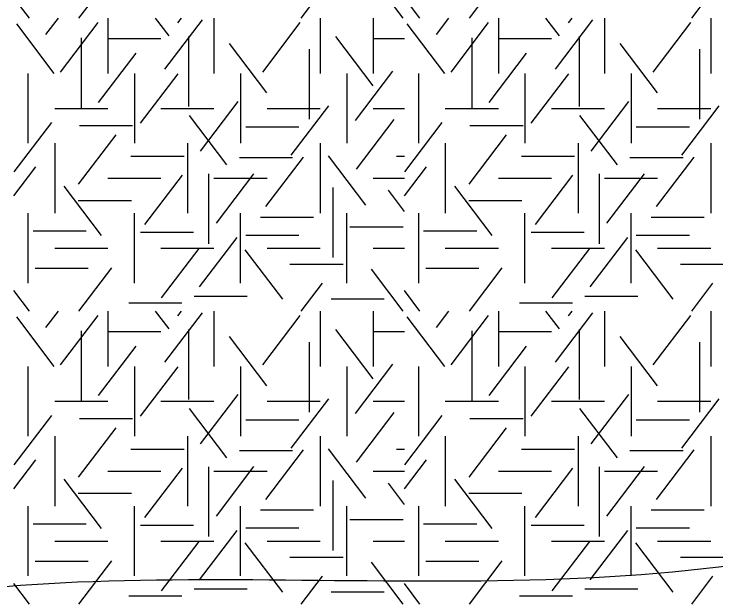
# Model space of a CAD drawing. Extents: x 419101 to 420177, y 4451541 to 4452254.
# Drawn here: x 419893.66 to 419911.42, y 4451633.08 to 4451647.89 of the extents above; entities that cross this region are included whole.
import ezdxf

# ---------------------------------------------------------------- set-up
doc = ezdxf.new("R2010")
doc.units = 0
doc.layers.add('3_HALİHAZIR', color=7, linetype='Continuous')
doc.layers.add('Level 41', color=7, linetype='Continuous')

msp = doc.modelspace()

# ---------------------------------------------------------------- linework, layer by layer
at = {"layer": '3_HALİHAZIR'}
for points in [[(419852.54, 4451632.783), (419856.044, 4451634.211), (419871.444, 4451640.781), (419887.184, 4451646.621), (419902.374, 4451652.471), (419903.245, 4451652.867)], [(419846.731, 4451613.4), (419846.734, 4451613.401), (419851.514, 4451616.401), (419885.634, 4451630.941), (419888.984, 4451632.301), (419889.844, 4451632.681), (419890.744, 4451632.961), (419895.264, 4451633.531), (419919.823, 4451636.751), (419931.005, 4451651.381), (419931.911, 4451652.564)], [(419839.353, 4451591.962), (419839.364, 4451591.971), (419844.374, 4451596.271), (419851.394, 4451601.551), (419855.474, 4451603.971), (419875.934, 4451611.761), (419891.494, 4451615.431), (419906.684, 4451617.851), (419924.462, 4451620.917), (419940.295, 4451639.301), (419940.435, 4451639.501), (419940.605, 4451639.681)]]:
    msp.add_spline(points, degree=3, dxfattribs=at)
at = {"layer": 'Level 41'}
for p, q in [((419895.303, 4451647.791), (419896.132, 4451648.882)), ((419903.506, 4451647.791), (419902.704, 4451648.847)), ((419905.182, 4451647.791), (419906.011, 4451648.882)), ((419900.923, 4451647.791), (419901.46, 4451648.497)), ((419910.802, 4451647.791), (419911.339, 4451648.497)), ((419894.05, 4451647.791), (419893.656, 4451648.309)), ((419903.929, 4451647.791), (419903.535, 4451648.309)), ((419894.466, 4451647.374), (419894.783, 4451647.791)), ((419896.032, 4451647.791), (419896.032, 4451646.393)), ((419897.581, 4451647.339), (419897.237, 4451647.791)), ((419897.474, 4451646.497), (419898.424, 4451647.747)), ((419897.807, 4451647.671), (419897.898, 4451647.791)), ((419898.718, 4451647.791), (419898.718, 4451646.393)), ((419901.404, 4451647.791), (419901.404, 4451646.393)), ((419902.747, 4451647.791), (419902.747, 4451646.393)), ((419902.747, 4451647.791), (419902.747, 4451646.393)), ((419904.345, 4451647.374), (419904.662, 4451647.791)), ((419905.911, 4451647.791), (419905.911, 4451646.393)), ((419907.46, 4451647.339), (419907.116, 4451647.791)), ((419907.353, 4451646.497), (419908.303, 4451647.747)), ((419907.686, 4451647.671), (419907.777, 4451647.791)), ((419908.597, 4451647.791), (419908.597, 4451646.393)), ((419911.283, 4451647.791), (419911.283, 4451646.393)), ((419894.677, 4451646.393), (419893.728, 4451647.643)), ((419894.837, 4451646.428), (419895.786, 4451647.678)), ((419899.951, 4451646.428), (419900.9, 4451647.678)), ((419904.556, 4451646.393), (419903.607, 4451647.643)), ((419904.716, 4451646.428), (419905.665, 4451647.678)), ((419909.83, 4451646.428), (419910.779, 4451647.678)), ((419895.357, 4451647.289), (419895.357, 4451645.522)), ((419896.032, 4451647.277), (419897.375, 4451647.277)), ((419898.074, 4451647.324), (419898.074, 4451645.557)), ((419902.748, 4451646.077), (419901.799, 4451647.326)), ((419902.747, 4451647.277), (419903.535, 4451647.277)), ((419905.236, 4451647.289), (419905.236, 4451645.522)), ((419905.911, 4451647.277), (419907.254, 4451647.277)), ((419907.953, 4451647.324), (419907.953, 4451645.557)), ((419900.058, 4451645.902), (419899.109, 4451647.151)), ((419909.937, 4451645.902), (419908.988, 4451647.151)), ((419895.797, 4451645.656), (419896.746, 4451646.906)), ((419901.122, 4451647.003), (419901.122, 4451645.236)), ((419905.676, 4451645.656), (419906.625, 4451646.906)), ((419911.001, 4451647.003), (419911.001, 4451645.236)), ((419894.018, 4451644.626), (419894.018, 4451646.393)), ((419896.704, 4451646.393), (419896.704, 4451644.626)), ((419896.863, 4451645.131), (419897.812, 4451646.381)), ((419899.39, 4451646.393), (419899.39, 4451644.626)), ((419902.076, 4451646.393), (419902.076, 4451644.626)), ((419902.076, 4451646.393), (419902.076, 4451644.626)), ((419902.296, 4451645.2), (419903.245, 4451646.45)), ((419903.897, 4451644.626), (419903.897, 4451646.393)), ((419906.583, 4451646.393), (419906.583, 4451644.626)), ((419906.742, 4451645.131), (419907.691, 4451646.381)), ((419909.269, 4451646.393), (419909.269, 4451644.626)), ((419898.38, 4451644.43), (419899.331, 4451645.679)), ((419908.259, 4451644.43), (419909.21, 4451645.679)), ((419894.689, 4451645.509), (419896.032, 4451645.509)), ((419897.375, 4451645.509), (419898.718, 4451645.509)), ((419900.061, 4451645.509), (419901.404, 4451645.509)), ((419900.671, 4451644.325), (419901.62, 4451645.575)), ((419902.747, 4451645.509), (419903.535, 4451645.509)), ((419904.568, 4451645.509), (419905.911, 4451645.509)), ((419907.254, 4451645.509), (419908.597, 4451645.509)), ((419909.94, 4451645.509), (419911.283, 4451645.509)), ((419910.55, 4451644.325), (419911.499, 4451645.575)), ((419899.046, 4451644.08), (419898.096, 4451645.329)), ((419908.925, 4451644.08), (419907.975, 4451645.329)), ((419893.666, 4451643.905), (419894.615, 4451645.154)), ((419895.313, 4451645.075), (419896.656, 4451645.075)), ((419902.322, 4451643.974), (419903.272, 4451645.223)), ((419903.545, 4451643.905), (419904.494, 4451645.154)), ((419905.192, 4451645.075), (419906.535, 4451645.075)), ((419899.521, 4451645.039), (419900.864, 4451645.039)), ((419909.4, 4451645.039), (419910.743, 4451645.039)), ((419895.291, 4451643.588), (419896.24, 4451644.838)), ((419905.17, 4451643.588), (419906.119, 4451644.838)), ((419894.689, 4451644.626), (419894.689, 4451642.859)), ((419898.047, 4451644.626), (419898.047, 4451642.859)), ((419901.404, 4451644.626), (419901.404, 4451642.859)), ((419904.568, 4451644.626), (419904.568, 4451642.859)), ((419907.926, 4451644.626), (419907.926, 4451642.859)), ((419911.283, 4451644.626), (419911.283, 4451642.859)), ((419896.619, 4451644.302), (419897.962, 4451644.302)), ((419899.361, 4451644.269), (419900.704, 4451644.269)), ((419900.031, 4451643.028), (419900.981, 4451644.278)), ((419902.561, 4451643.062), (419901.612, 4451644.311)), ((419903.331, 4451644.302), (419903.535, 4451644.302)), ((419906.498, 4451644.302), (419907.841, 4451644.302)), ((419909.24, 4451644.269), (419910.583, 4451644.269)), ((419909.91, 4451643.028), (419910.86, 4451644.278)), ((419893.656, 4451643.296), (419894.215, 4451644.032)), ((419903.535, 4451643.296), (419904.094, 4451644.032)), ((419896.968, 4451642.572), (419897.918, 4451643.822)), ((419898.579, 4451643.854), (419898.579, 4451642.086)), ((419898.779, 4451642.608), (419899.728, 4451643.857)), ((419906.847, 4451642.572), (419907.797, 4451643.822)), ((419908.458, 4451643.854), (419908.458, 4451642.086)), ((419908.658, 4451642.608), (419909.607, 4451643.857)), ((419896.032, 4451643.742), (419897.375, 4451643.742)), ((419898.718, 4451643.742), (419900.061, 4451643.742)), ((419902.747, 4451643.742), (419903.535, 4451643.742)), ((419905.911, 4451643.742), (419907.254, 4451643.742)), ((419908.597, 4451643.742), (419909.94, 4451643.742)), ((419895.876, 4451642.291), (419894.927, 4451643.541)), ((419901.722, 4451643.504), (419901.722, 4451641.736)), ((419905.755, 4451642.291), (419904.806, 4451643.541)), ((419903.535, 4451642.902), (419903.129, 4451643.436)), ((419895.286, 4451643.182), (419896.629, 4451643.182)), ((419905.165, 4451643.182), (419906.508, 4451643.182)), ((419894.018, 4451641.091), (419894.018, 4451642.859)), ((419896.704, 4451641.091), (419896.704, 4451642.859)), ((419899.39, 4451641.091), (419899.39, 4451642.859)), ((419899.895, 4451642.761), (419901.238, 4451642.761)), ((419902.076, 4451641.091), (419902.076, 4451642.859)), ((419903.897, 4451641.091), (419903.897, 4451642.859)), ((419906.583, 4451641.091), (419906.583, 4451642.859)), ((419909.269, 4451641.091), (419909.269, 4451642.859)), ((419909.774, 4451642.761), (419911.117, 4451642.761)), ((419894.141, 4451642.41), (419895.484, 4451642.41)), ((419902.158, 4451642.516), (419903.501, 4451642.516)), ((419904.02, 4451642.41), (419905.363, 4451642.41)), ((419896.858, 4451642.376), (419898.201, 4451642.376)), ((419898.354, 4451640.994), (419899.303, 4451642.244)), ((419899.521, 4451642.305), (419900.864, 4451642.305)), ((419906.737, 4451642.376), (419908.08, 4451642.376)), ((419908.233, 4451640.994), (419909.182, 4451642.244)), ((419909.4, 4451642.305), (419910.743, 4451642.305)), ((419894.689, 4451641.975), (419896.032, 4451641.975)), ((419897.375, 4451641.975), (419898.718, 4451641.975)), ((419897.394, 4451640.715), (419898.343, 4451641.964)), ((419900.457, 4451640.68), (419899.507, 4451641.929)), ((419900.061, 4451641.975), (419901.404, 4451641.975)), ((419902.747, 4451641.975), (419903.535, 4451641.975)), ((419904.568, 4451641.975), (419905.911, 4451641.975)), ((419907.254, 4451641.975), (419908.597, 4451641.975)), ((419907.273, 4451640.715), (419908.222, 4451641.964)), ((419910.336, 4451640.68), (419909.386, 4451641.929)), ((419909.94, 4451641.975), (419911.283, 4451641.975)), ((419900.64, 4451641.568), (419901.983, 4451641.568)), ((419910.519, 4451641.568), (419911.862, 4451641.568)), ((419894.195, 4451641.464), (419895.537, 4451641.464)), ((419895.303, 4451640.382), (419896.132, 4451641.473)), ((419903.506, 4451640.382), (419902.704, 4451641.438)), ((419904.074, 4451641.464), (419905.416, 4451641.464)), ((419905.182, 4451640.382), (419906.011, 4451641.473)), ((419900.923, 4451640.382), (419901.46, 4451641.088)), ((419910.802, 4451640.382), (419911.339, 4451641.088)), ((419894.05, 4451640.382), (419893.656, 4451640.9)), ((419903.929, 4451640.382), (419903.535, 4451640.9)), ((419898.217, 4451640.763), (419899.56, 4451640.763)), ((419901.679, 4451640.694), (419903.022, 4451640.694)), ((419908.096, 4451640.763), (419909.439, 4451640.763)), ((419896.565, 4451640.588), (419897.908, 4451640.588)), ((419906.444, 4451640.588), (419907.787, 4451640.588)), ((419894.466, 4451639.965), (419894.783, 4451640.382)), ((419894.837, 4451639.019), (419895.786, 4451640.269)), ((419896.032, 4451640.382), (419896.032, 4451638.984)), ((419897.581, 4451639.93), (419897.237, 4451640.382)), ((419897.474, 4451639.088), (419898.424, 4451640.338)), ((419897.807, 4451640.262), (419897.898, 4451640.382)), ((419898.718, 4451640.382), (419898.718, 4451638.984)), ((419899.951, 4451639.019), (419900.9, 4451640.269)), ((419901.404, 4451640.382), (419901.404, 4451638.984)), ((419902.747, 4451640.382), (419902.747, 4451638.984)), ((419902.747, 4451640.382), (419902.747, 4451638.984)), ((419904.345, 4451639.965), (419904.662, 4451640.382)), ((419904.716, 4451639.019), (419905.665, 4451640.269)), ((419905.911, 4451640.382), (419905.911, 4451638.984)), ((419907.46, 4451639.93), (419907.116, 4451640.382)), ((419907.353, 4451639.088), (419908.303, 4451640.338)), ((419907.686, 4451640.262), (419907.777, 4451640.382)), ((419908.597, 4451640.382), (419908.597, 4451638.984)), ((419909.83, 4451639.019), (419910.779, 4451640.269)), ((419911.283, 4451640.382), (419911.283, 4451638.984)), ((419894.677, 4451638.984), (419893.728, 4451640.234)), ((419904.556, 4451638.984), (419903.607, 4451640.234)), ((419898.074, 4451639.915), (419898.074, 4451638.148)), ((419902.748, 4451638.668), (419901.799, 4451639.917)), ((419907.953, 4451639.915), (419907.953, 4451638.148)), ((419895.357, 4451639.88), (419895.357, 4451638.113)), ((419896.032, 4451639.868), (419897.375, 4451639.868)), ((419900.058, 4451638.493), (419899.109, 4451639.742)), ((419902.747, 4451639.868), (419903.535, 4451639.868)), ((419905.236, 4451639.88), (419905.236, 4451638.113)), ((419905.911, 4451639.868), (419907.254, 4451639.868)), ((419909.937, 4451638.493), (419908.988, 4451639.742)), ((419901.122, 4451639.594), (419901.122, 4451637.827)), ((419911.001, 4451639.594), (419911.001, 4451637.827)), ((419895.797, 4451638.247), (419896.746, 4451639.497)), ((419905.676, 4451638.247), (419906.625, 4451639.497)), ((419902.296, 4451637.791), (419903.245, 4451639.041)), ((419894.018, 4451637.217), (419894.018, 4451638.984)), ((419896.704, 4451638.984), (419896.704, 4451637.217)), ((419896.863, 4451637.722), (419897.812, 4451638.972)), ((419899.39, 4451638.984), (419899.39, 4451637.217)), ((419902.076, 4451638.984), (419902.076, 4451637.217)), ((419902.076, 4451638.984), (419902.076, 4451637.217)), ((419903.897, 4451637.217), (419903.897, 4451638.984)), ((419906.583, 4451638.984), (419906.583, 4451637.217)), ((419906.742, 4451637.722), (419907.691, 4451638.972)), ((419909.269, 4451638.984), (419909.269, 4451637.217)), ((419898.38, 4451637.021), (419899.331, 4451638.27)), ((419900.671, 4451636.916), (419901.62, 4451638.166)), ((419908.259, 4451637.021), (419909.21, 4451638.27)), ((419910.55, 4451636.916), (419911.499, 4451638.166)), ((419894.689, 4451638.1), (419896.032, 4451638.1)), ((419897.375, 4451638.1), (419898.718, 4451638.1)), ((419900.061, 4451638.1), (419901.404, 4451638.1)), ((419902.747, 4451638.1), (419903.535, 4451638.1)), ((419904.568, 4451638.1), (419905.911, 4451638.1)), ((419907.254, 4451638.1), (419908.597, 4451638.1)), ((419909.94, 4451638.1), (419911.283, 4451638.1)), ((419899.046, 4451636.671), (419898.096, 4451637.92)), ((419902.322, 4451636.565), (419903.272, 4451637.814)), ((419908.925, 4451636.671), (419907.975, 4451637.92)), ((419893.666, 4451636.496), (419894.615, 4451637.745)), ((419895.313, 4451637.666), (419896.656, 4451637.666)), ((419899.521, 4451637.63), (419900.864, 4451637.63)), ((419903.545, 4451636.496), (419904.494, 4451637.745)), ((419905.192, 4451637.666), (419906.535, 4451637.666)), ((419909.4, 4451637.63), (419910.743, 4451637.63)), ((419895.291, 4451636.179), (419896.24, 4451637.429)), ((419905.17, 4451636.179), (419906.119, 4451637.429)), ((419894.689, 4451637.217), (419894.689, 4451635.45)), ((419898.047, 4451637.217), (419898.047, 4451635.45)), ((419901.404, 4451637.217), (419901.404, 4451635.45)), ((419904.568, 4451637.217), (419904.568, 4451635.45)), ((419907.926, 4451637.217), (419907.926, 4451635.45)), ((419911.283, 4451637.217), (419911.283, 4451635.45)), ((419902.561, 4451635.653), (419901.612, 4451636.902)), ((419896.619, 4451636.893), (419897.962, 4451636.893)), ((419899.361, 4451636.86), (419900.704, 4451636.86)), ((419900.031, 4451635.619), (419900.981, 4451636.869)), ((419903.331, 4451636.893), (419903.535, 4451636.893)), ((419906.498, 4451636.893), (419907.841, 4451636.893)), ((419909.24, 4451636.86), (419910.583, 4451636.86)), ((419909.91, 4451635.619), (419910.86, 4451636.869)), ((419893.656, 4451635.887), (419894.215, 4451636.623)), ((419903.535, 4451635.887), (419904.094, 4451636.623)), ((419896.968, 4451635.163), (419897.918, 4451636.413)), ((419898.579, 4451636.445), (419898.579, 4451634.677)), ((419898.779, 4451635.199), (419899.728, 4451636.448)), ((419906.847, 4451635.163), (419907.797, 4451636.413)), ((419908.458, 4451636.445), (419908.458, 4451634.677)), ((419908.658, 4451635.199), (419909.607, 4451636.448)), ((419896.032, 4451636.333), (419897.375, 4451636.333)), ((419898.718, 4451636.333), (419900.061, 4451636.333)), ((419902.747, 4451636.333), (419903.535, 4451636.333)), ((419905.911, 4451636.333), (419907.254, 4451636.333)), ((419908.597, 4451636.333), (419909.94, 4451636.333)), ((419895.876, 4451634.882), (419894.927, 4451636.132)), ((419901.722, 4451636.095), (419901.722, 4451634.327)), ((419903.535, 4451635.493), (419903.129, 4451636.027)), ((419905.755, 4451634.882), (419904.806, 4451636.132)), ((419895.286, 4451635.773), (419896.629, 4451635.773)), ((419905.165, 4451635.773), (419906.508, 4451635.773)), ((419894.018, 4451633.682), (419894.018, 4451635.45)), ((419896.704, 4451633.682), (419896.704, 4451635.45)), ((419899.39, 4451633.682), (419899.39, 4451635.45)), ((419899.895, 4451635.352), (419901.238, 4451635.352)), ((419902.076, 4451633.682), (419902.076, 4451635.45)), ((419903.897, 4451633.682), (419903.897, 4451635.45)), ((419906.583, 4451633.682), (419906.583, 4451635.45)), ((419909.269, 4451633.682), (419909.269, 4451635.45)), ((419909.774, 4451635.352), (419911.117, 4451635.352)), ((419894.141, 4451635.001), (419895.484, 4451635.001)), ((419896.858, 4451634.967), (419898.201, 4451634.967)), ((419902.158, 4451635.107), (419903.501, 4451635.107)), ((419904.02, 4451635.001), (419905.363, 4451635.001)), ((419906.737, 4451634.967), (419908.08, 4451634.967)), ((419898.354, 4451633.585), (419899.303, 4451634.835)), ((419899.521, 4451634.896), (419900.864, 4451634.896)), ((419908.233, 4451633.585), (419909.182, 4451634.835)), ((419909.4, 4451634.896), (419910.743, 4451634.896)), ((419894.689, 4451634.566), (419896.032, 4451634.566)), ((419897.375, 4451634.566), (419898.718, 4451634.566)), ((419897.394, 4451633.306), (419898.343, 4451634.555)), ((419900.457, 4451633.271), (419899.507, 4451634.52)), ((419900.061, 4451634.566), (419901.404, 4451634.566)), ((419902.747, 4451634.566), (419903.535, 4451634.566)), ((419904.568, 4451634.566), (419905.911, 4451634.566)), ((419907.254, 4451634.566), (419908.597, 4451634.566)), ((419907.273, 4451633.306), (419908.222, 4451634.555)), ((419910.336, 4451633.271), (419909.386, 4451634.52)), ((419909.94, 4451634.566), (419911.283, 4451634.566)), ((419894.195, 4451634.055), (419895.537, 4451634.055)), ((419895.303, 4451632.973), (419896.132, 4451634.064)), ((419900.64, 4451634.159), (419901.983, 4451634.159)), ((419904.074, 4451634.055), (419905.416, 4451634.055)), ((419905.182, 4451632.973), (419906.011, 4451634.064)), ((419910.519, 4451634.159), (419911.862, 4451634.159)), ((419903.506, 4451632.973), (419902.704, 4451634.029)), ((419900.923, 4451632.973), (419901.46, 4451633.679)), ((419910.802, 4451632.973), (419911.339, 4451633.679)), ((419894.05, 4451632.973), (419893.656, 4451633.491)), ((419898.217, 4451633.354), (419899.56, 4451633.354)), ((419903.929, 4451632.973), (419903.535, 4451633.491)), ((419908.096, 4451633.354), (419909.439, 4451633.354)), ((419896.565, 4451633.179), (419897.908, 4451633.179)), ((419901.679, 4451633.285), (419903.022, 4451633.285)), ((419906.444, 4451633.179), (419907.787, 4451633.179))]:
    msp.add_line(p, q, dxfattribs=at)

doc.saveas('drawing.dxf')
